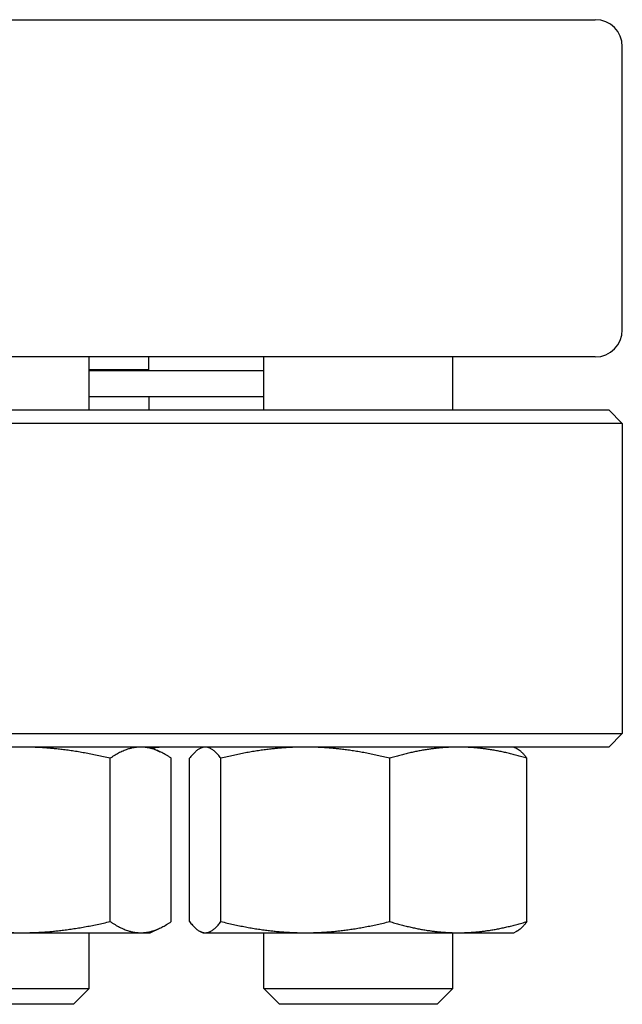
# Model space of a CAD drawing. Header units: inches. Extents: x 36 to 1719, y -84 to 1122.
# Tile 495 of 550: x 907.13 to 909.92, y 854.87 to 859.42. Entities that reach past the tile are written whole.
import ezdxf

# ---------------------------------------------------------------- set-up
doc = ezdxf.new("R2010")
doc.units = ezdxf.units.IN
doc.header["$LTSCALE"] = 48
doc.header["$MEASUREMENT"] = 0
doc.layers.add('Visible (ANSI)', color=7, linetype='Continuous', lineweight=30)

msp = doc.modelspace()

# ---------------------------------------------------------------- linework, layer by layer
at = {"layer": 'Visible (ANSI)'}
for p, q in [((895.04268, 859.4239), (909.79268, 859.4239)), ((909.91768, 857.9889), (909.91768, 859.2989)), ((909.79268, 857.8639), (895.04268, 857.8639)), ((907.45138, 857.6189), (907.45138, 857.8639)), ((907.72768, 857.8039), (907.72768, 857.8639)), ((908.2587, 857.6189), (908.2587, 857.8639)), ((909.1337, 857.6189), (909.1337, 857.8639)), ((907.72768, 857.8039), (907.45138, 857.8039)), ((908.2587, 857.7989), (907.45138, 857.7989)), ((907.60768, 857.7989), (907.60768, 857.8039)), ((908.2587, 857.6789), (907.45138, 857.6789)), ((907.72768, 857.6789), (907.72768, 857.6189)), ((894.98018, 857.6189), (909.85518, 857.6189)), ((909.85518, 857.6189), (909.91768, 857.5564)), ((909.91768, 857.5564), (894.91768, 857.5564)), ((909.91768, 857.5564), (909.91768, 856.1214)), ((894.91768, 856.1214), (909.91768, 856.1214)), ((909.85518, 856.0589), (909.91768, 856.1214)), ((909.85518, 856.0589), (894.98018, 856.0589)), ((907.73288, 856.0589), (907.77866, 856.03755)), ((907.9772, 856.0589), (907.96594, 856.05365)), ((909.4152, 856.0589), (909.42646, 856.05365)), ((907.54836, 855.25176), (907.54836, 856.00703)), ((907.83131, 855.25176), (907.83131, 856.00703)), ((907.91567, 855.25176), (907.91567, 856.00703)), ((908.06089, 855.25176), (908.06089, 856.00703)), ((908.84142, 855.25176), (908.84142, 856.00703)), ((909.47673, 855.25176), (909.47673, 856.00703)), ((907.73288, 855.1999), (907.77866, 855.22125)), ((907.9772, 855.1999), (907.96594, 855.20515)), ((909.4152, 855.1999), (909.42646, 855.20515)), ((906.46369, 855.1999), (907.13964, 855.1999)), ((907.13964, 855.1999), (907.68983, 855.1999)), ((907.45138, 854.94181), (907.45138, 855.1999)), ((907.68983, 855.1999), (907.73288, 855.1999)), ((907.9772, 855.1999), (907.98828, 855.1999)), ((907.98828, 855.1999), (908.45116, 855.1999)), ((908.2587, 854.94181), (908.2587, 855.1999)), ((908.45116, 855.1999), (909.15907, 855.1999)), ((909.1337, 854.94181), (909.1337, 855.1999)), ((909.15907, 855.1999), (909.4152, 855.1999)), ((906.57638, 854.94181), (907.45138, 854.94181)), ((907.37846, 854.8689), (907.45138, 854.94181)), ((908.2587, 854.94181), (909.1337, 854.94181)), ((908.33162, 854.8689), (908.2587, 854.94181)), ((909.06078, 854.8689), (909.1337, 854.94181)), ((907.37846, 854.8689), (906.64929, 854.8689)), ((909.06078, 854.8689), (908.33162, 854.8689))]:
    msp.add_line(p, q, dxfattribs=at)
for centre, radius, start, end in [((909.79268, 859.2989), 0.125, 0, 90), ((909.79268, 857.9889), 0.125, 270, 0), ((907.80742, 855.6839), 0.375, 90, 99.6845)]:
    msp.add_arc(centre, radius, start, end, dxfattribs=at)
for points, weights in [([(907.13964, 856.0589), (906.94995, 856.0589), (906.73092, 856.00703)], [1, 1.0379548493, 1]), ([(907.54836, 856.00703), (907.32933, 856.0589), (907.13964, 856.0589)], [1, 1.0379548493, 1]), ([(907.68983, 856.0589), (907.62417, 856.0589), (907.54836, 856.00703)], [1, 1.0379548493, 1]), ([(907.83131, 856.00703), (907.75549, 856.0589), (907.68983, 856.0589)], [1, 1.0379548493, 1]), ([(907.98828, 856.0589), (907.95459, 856.0589), (907.91567, 856.00703)], [1, 1.0379548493, 1]), ([(908.06089, 856.00703), (908.02198, 856.0589), (907.98828, 856.0589)], [1, 1.0379548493, 1]), ([(908.45116, 856.0589), (908.27004, 856.0589), (908.06089, 856.00703)], [1, 1.0379548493, 1]), ([(908.84142, 856.00703), (908.63228, 856.0589), (908.45116, 856.0589)], [1, 1.0379548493, 1]), ([(909.15907, 856.0589), (909.01165, 856.0589), (908.84142, 856.00703)], [1, 1.0379548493, 1]), ([(909.47673, 856.00703), (909.3065, 856.0589), (909.15907, 856.0589)], [1, 1.0379548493, 1]), ([(909.42646, 856.05365), (909.44998, 856.04268), (909.47673, 856.00703)], [1.01653872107, 1.02578038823, 1]), ([(906.73092, 855.25176), (906.94995, 855.1999), (907.13964, 855.1999)], [1, 1.0379548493, 1]), ([(907.13964, 855.1999), (907.32933, 855.1999), (907.54836, 855.25176)], [1, 1.0379548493, 1]), ([(907.54836, 855.25176), (907.62417, 855.1999), (907.68983, 855.1999)], [1, 1.0379548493, 1]), ([(907.68983, 855.1999), (907.75549, 855.1999), (907.83131, 855.25176)], [1, 1.0379548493, 1]), ([(907.91567, 855.25176), (907.95459, 855.1999), (907.98828, 855.1999)], [1, 1.0379548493, 1]), ([(907.98828, 855.1999), (908.02198, 855.1999), (908.06089, 855.25176)], [1, 1.0379548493, 1]), ([(908.06089, 855.25176), (908.27004, 855.1999), (908.45116, 855.1999)], [1, 1.0379548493, 1]), ([(908.45116, 855.1999), (908.63228, 855.1999), (908.84142, 855.25176)], [1, 1.0379548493, 1]), ([(908.84142, 855.25176), (909.01165, 855.1999), (909.15907, 855.1999)], [1, 1.0379548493, 1]), ([(909.15907, 855.1999), (909.3065, 855.1999), (909.47673, 855.25176)], [1, 1.0379548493, 1]), ([(909.47673, 855.25176), (909.44998, 855.21612), (909.42646, 855.20515)], [1, 1.02578038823, 1.01653872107])]:
    msp.add_rational_spline(points, weights, degree=2, dxfattribs=at)

doc.saveas('drawing.dxf')
